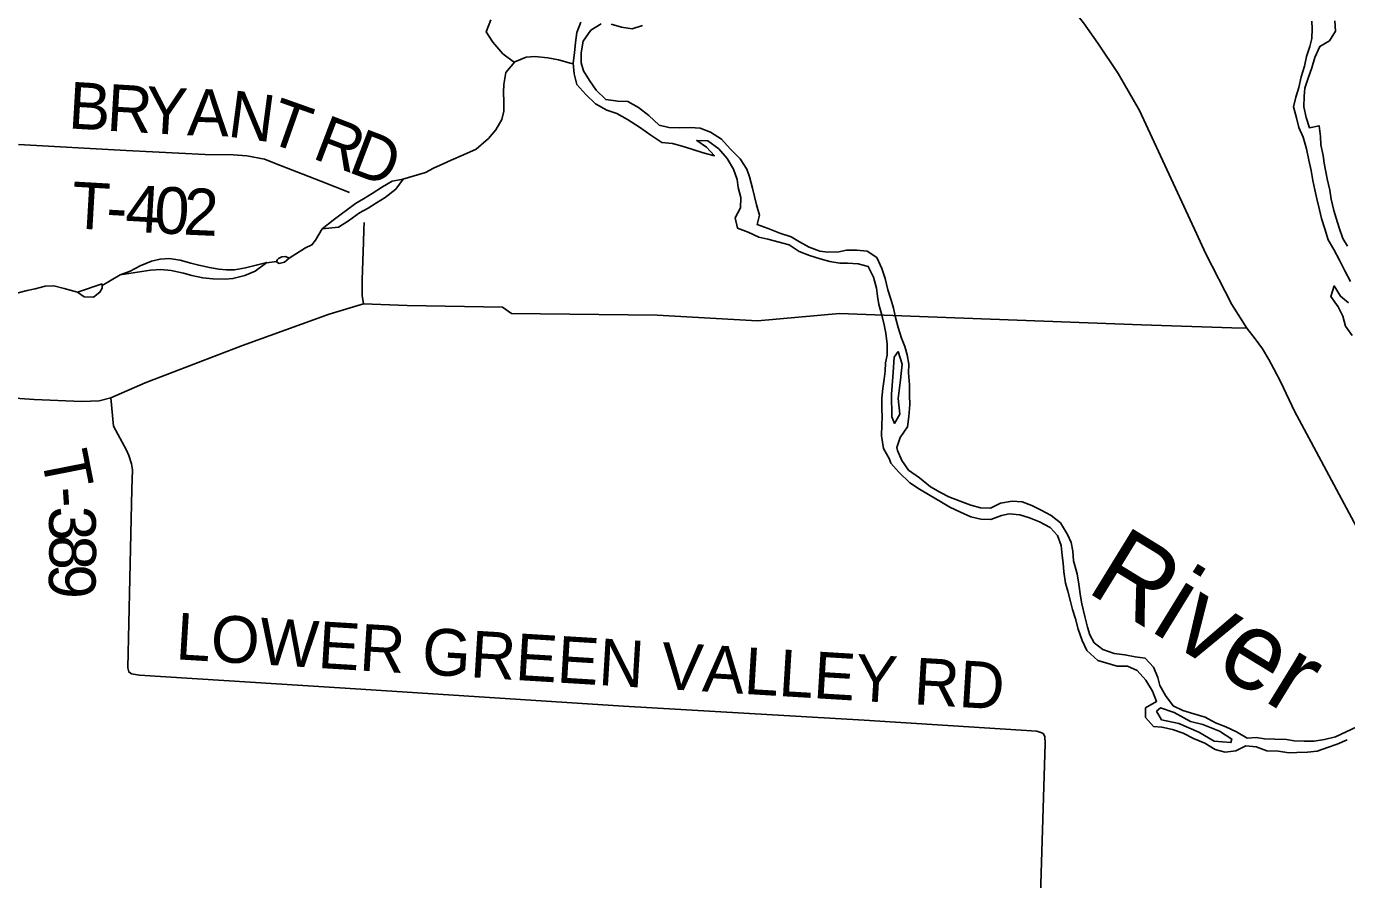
# Model space of a CAD drawing. Extents: x 1759416 to 2214760, y 252598 to 1116833.
# Drawn here: x 1958374 to 1966853, y 880004 to 885483 of the extents above; entities that cross this region are included whole.
import ezdxf

# ---------------------------------------------------------------- set-up
doc = ezdxf.new("R2010")
doc.units = 0
for name, color, linetype in [('GM_X_County_Road', 7, 'Continuous'), ('GM_X_Major_River', 7, 'Continuous'), ('GM_X_Major_River_Text', 7, 'Continuous'), ('GM_X_Minor_Lake', 7, 'Continuous'), ('GM_X_Minor_River', 7, 'Continuous'), ('GM_X_State_Route', 7, 'Continuous'), ('GM_X_Township_Road', 7, 'Continuous'), ('GM_X_Township_Road_Text', 7, 'Continuous')]:
    doc.layers.add(name, color=color, linetype=linetype)

msp = doc.modelspace()

# ---------------------------------------------------------------- linework, layer by layer
at = {"layer": 'GM_X_County_Road'}
msp.add_lwpolyline([(1956450.8, 883203), (1956527.4, 883200.1), (1957521, 883133.7), (1958240.6, 883100), (1958424.3, 883087.1), (1958729.8, 883074.2), (1958841.1, 883079.3), (1958916.1, 883097.4), (1959136.1, 883194.2), (1959761.6, 883433.9), (1960318.2, 883635.1), (1960538.6, 883701.2), (1960819.7, 883690.2), (1961431, 883680.8), (1961489.4, 883639.6), (1962424.9, 883628.2), (1963069.8, 883592.4), (1963595.8, 883639.4), (1965534.8, 883567), (1966115.1, 883548), (1966212.8, 883544.9)], dxfattribs=at)
at = {"layer": 'GM_X_Major_River'}
for points in [[(1961935.3, 885508.8), (1961909, 885442.7), (1961900.7, 885378.5), (1961894.4, 885312.4), (1961886.1, 885246.2), (1961891.8, 885178), (1961909.5, 885109.8), (1961967.3, 885045.4), (1962029.1, 884985), (1962101, 884944.7), (1962165, 884922.4), (1962234.9, 884884.1), (1962310.8, 884835.7), (1962384.7, 884785.3), (1962454.6, 884737), (1962522.6, 884730.7), (1962586.6, 884714.5), (1962648.6, 884694.2), (1962720.6, 884669.9), (1962792.6, 884651.6), (1962742.8, 884707.9), (1962678.9, 884750.3), (1962751, 884748), (1962820.8, 884695.6), (1962874.6, 884635.3)], [(1963018.3, 884516.5), (1963000.5, 884566.7), (1962958.7, 884633), (1962894.9, 884697.4), (1962839.1, 884757.7), (1962767.3, 884804.1), (1962701.3, 884828.4), (1962637.2, 884832.6), (1962569.1, 884830.8), (1962501, 884833.1), (1962437, 884849.3), (1962371.2, 884909.7), (1962305.4, 884962.1), (1962237.5, 885000.4), (1962171.4, 885002.6), (1962095.3, 885012.9), (1962033.5, 885073.3), (1961989.7, 885135.6), (1961952, 885197.9), (1961936.2, 885248.1), (1961936.5, 885312.2), (1961950.8, 885388.4), (1961999.2, 885458.4), (1962065.5, 885498.3)], [(1962129.5, 885496.1), (1962195.5, 885477.8), (1962263.6, 885467.6), (1962331.7, 885489.4)], [(1966629.3, 885517.2), (1966631.1, 885467.1), (1966630.8, 885404.9), (1966616.6, 885352.8)], [(1966781.2, 885452.5), (1966777.5, 885518.7)], [(1966859.2, 884070.5), (1966829.4, 884120.8), (1966805.6, 884189), (1966785.9, 884251.2), (1966772.1, 884301.4), (1966754.4, 884373.7), (1966744.7, 884431.9), (1966728.9, 884504.1), (1966709.4, 884604.5), (1966701.6, 884654.6), (1966687.9, 884722.9), (1966686.1, 884775), (1966676.4, 884845.2), (1966614.3, 884831.4), (1966592.5, 884897.7), (1966578.8, 884965.9), (1966581.1, 885034), (1966585.4, 885086.2), (1966605.7, 885150.3), (1966630, 885216.4), (1966648.3, 885282.5), (1966680.7, 885354.6), (1966742.9, 885390.5), (1966781.2, 885452.5)], [(1966616.6, 885352.8), (1966596.3, 885288.7), (1966582, 885226.6), (1966561.6, 885158.5), (1966547.3, 885090.3), (1966527, 885028.2), (1966512.7, 884966.1), (1966530.4, 884895.8), (1966546.2, 884833.6), (1966573.9, 884771.4), (1966595.6, 884697.1), (1966611.3, 884624.8), (1966625.1, 884556.6), (1966636.8, 884492.4), (1966648.5, 884432.2), (1966662.3, 884376), (1966678, 884303.8), (1966691.8, 884249.6), (1966713.5, 884183.3), (1966735.2, 884113), (1966771, 884050.8), (1966806.7, 883982.5), (1966842.5, 883912.1), (1966878.2, 883843.8)], [(1962874.6, 884635.3), (1962916.4, 884565), (1962938.1, 884498.7), (1962945.9, 884448.6), (1962961.6, 884384.3), (1962959.3, 884318.2), (1962925, 884254.1), (1962940.7, 884187.9), (1963008.7, 884161.6), (1963078.6, 884129.2), (1963136.7, 884117), (1963272.7, 884080.5), (1963336.6, 884038.2), (1963402.5, 884011.8), (1963472.5, 883989.6), (1963534.5, 883973.3), (1963598.6, 883963.1), (1963648.6, 883962.9), (1963716.7, 883958.7), (1963780.7, 883940.4), (1963814.4, 883872.1), (1963834.1, 883801.9), (1963839.9, 883749.7), (1963849.7, 883697.5), (1963865.5, 883637.3), (1963883.2, 883567.1), (1963892.9, 883512.9), (1963902.6, 883442.7), (1963902.3, 883372.5), (1963892.1, 883322.4), (1963889.8, 883268.2), (1963883.6, 883218.1), (1963875.3, 883158), (1963869, 883095.8), (1963868.7, 883025.6), (1963870.5, 882975.5), (1963868.3, 882923.4), (1963866, 882853.2), (1963879.6, 882772.9), (1963917.4, 882704.6)], [(1963963.8, 882778.7), (1963986.1, 882842.8), (1964032.4, 882910.8), (1964040.7, 882976.9), (1964047.1, 883055.1), (1964045.3, 883113.3), (1964045.6, 883181.5), (1964040, 883257.7), (1964042.2, 883313.8), (1964030.5, 883374), (1964016.7, 883428.2), (1963994.9, 883480.4), (1963973.2, 883548.7), (1963955.5, 883612.9), (1963943.7, 883673.1), (1963927.9, 883725.3), (1963906.2, 883791.6), (1963888.5, 883863.8), (1963868.7, 883928.1), (1963835, 883998.4), (1963773.1, 884038.7), (1963707.1, 884044.9), (1963641, 884045.2), (1963590.9, 884035.3), (1963520.8, 884033.5), (1963470.7, 884039.7), (1963400.8, 884066), (1963338.8, 884100.3), (1963284.9, 884130.6), (1963212.9, 884154.9), (1963139, 884185.2), (1963067, 884211.5), (1963083.3, 884271.6), (1963063.6, 884337.9), (1963049.8, 884390), (1963038, 884444.2), (1963018.3, 884516.5)], [(1966865.6, 883707.5), (1966813.7, 883749.8), (1966774, 883816.1), (1966751.6, 883748), (1966799.4, 883681.7), (1966829.2, 883621.4), (1966846.9, 883557.2), (1966888.7, 883496.9)], [(1963972.5, 883394.3), (1963946.3, 883358.3), (1963939.9, 883260), (1963929.2, 883121.7), (1963932.6, 882975.3), (1963948.4, 882933.1), (1963982.7, 882993.2)], [(1963982.7, 882993.2), (1963973.2, 883093.5), (1963987.7, 883213.8), (1963998.2, 883314), (1963972.5, 883394.3)], [(1966919.5, 880986), (1966851.3, 880952.2), (1966781.1, 880920.3), (1966710.9, 880904.5), (1966644.8, 880892.7), (1966580.7, 880892.9), (1966516.6, 880895.1), (1966466.6, 880903.3), (1966392.5, 880905.6), (1966326.4, 880907.8), (1966272.4, 880916), (1966214.3, 880912.2), (1966146.4, 880952.5), (1966076.5, 880984.8), (1966010.5, 881011.1), (1965944.6, 881047.4), (1965872.6, 881067.7), (1965800.6, 881090), (1965738.6, 881120.3), (1965688.9, 881186.7), (1965653.1, 881250.9), (1965641.3, 881301.1), (1965613.6, 881367.4), (1965559.8, 881425.7), (1965495.7, 881433.9), (1965429.7, 881448.2), (1965359.6, 881456.5), (1965287.7, 881480.8), (1965231.8, 881525.1), (1965204, 881575.3), (1965188.2, 881625.5), (1965172.5, 881693.7), (1965152.8, 881774), (1965143, 881824.2), (1965133.3, 881900.4), (1965123.6, 881968.6), (1965100, 882050.9), (1965094.2, 882113.1), (1965084.5, 882169.3), (1965060.7, 882219.5), (1965014.9, 882295.9), (1964955.1, 882342.2), (1964891.1, 882376.5), (1964831.2, 882406.8), (1964769.2, 882429), (1964705.2, 882435.3), (1964631, 882421.5), (1964566.8, 882389.6), (1964500.7, 882391.8), (1964438.7, 882408.1), (1964370.7, 882434.4), (1964298.8, 882462.7), (1964244.8, 882490.9), (1964180.9, 882527.3), (1964109.1, 882583.7), (1964039.2, 882634), (1963997.4, 882696.3), (1963969.7, 882760.6), (1963963.8, 882778.7)], [(1963917.4, 882704.6), (1963925.3, 882678.5), (1963977.1, 882620.2), (1964046.9, 882551.8), (1964110.8, 882511.4), (1964178.7, 882471.1), (1964240.6, 882434.8), (1964304.5, 882396.5), (1964372.4, 882364.2), (1964440.4, 882333.9), (1964504.4, 882319.6), (1964568.5, 882317.4), (1964636.7, 882341.2), (1964686.8, 882353.1), (1964754.8, 882346.9), (1964816.8, 882326.6), (1964880.8, 882302.3), (1964948.7, 882266), (1964996.6, 882213.7), (1965020.3, 882149.5), (1965026, 882085.3), (1965031.8, 882035.1), (1965037.6, 881980.9), (1965047.3, 881908.7), (1965063, 881856.5), (1965080.8, 881790.3), (1965092.6, 881738.1), (1965112.3, 881677.9), (1965130, 881611.7), (1965153.8, 881539.4), (1965185.5, 881475.1), (1965255.3, 881410.7), (1965307.3, 881396.5), (1965379.3, 881374.2), (1965445.4, 881374), (1965507.3, 881347.7), (1965563.1, 881285.3), (1965606.9, 881215), (1965632.6, 881148.7), (1965562.3, 881106.8), (1965562.1, 881044.7), (1965613.9, 880986.4), (1965665.9, 880982.2), (1965733.9, 880967.9), (1965803.9, 880945.6), (1965869.9, 880911.3), (1965941.8, 880881), (1966009.7, 880840.7), (1966073.7, 880822.4), (1966141.9, 880832.2), (1966206.1, 880864.1), (1966272.1, 880857.8), (1966340.1, 880831.5), (1966414.2, 880829.3), (1966484.2, 880819), (1966534.3, 880820.8), (1966602.4, 880822.6), (1966664.5, 880828.4), (1966730.7, 880852.3), (1966792.9, 880874.1), (1966857.1, 880902)], [(1966037, 880957.2), (1965930.3, 880999.3), (1965850.3, 881019.7), (1965746.5, 881078.2), (1965658.5, 881106.5), (1965632.3, 881086.6)], [(1965632.3, 881086.6), (1965664.1, 881030.3), (1965776.2, 881005.9), (1965904.1, 880951.3), (1966002, 880892.8), (1966110.1, 880884.4), (1966116.2, 880906.5), (1966037, 880957.2)]]:
    msp.add_lwpolyline(points, dxfattribs=at)
at = {"layer": 'GM_X_Minor_Lake'}
for points in [[(1960378.6, 884193.7), (1960442.3, 884234.5), (1960514, 884285.5), (1960569.8, 884316.2), (1960621.6, 884350.8), (1960677.3, 884383.5), (1960746.9, 884438.5), (1960794.4, 884501.2), (1960722.4, 884488.3), (1960660.6, 884453.5), (1960594.9, 884410.7), (1960539.1, 884376), (1960487.3, 884345.3), (1960344.1, 884239.4), (1960272.5, 884182.5)], [(1960272.5, 884182.5), (1960378.6, 884193.7)], [(1959170.9, 883917.6), (1959237, 883922.3), (1959303.2, 883915), (1959383.5, 883897.9), (1959435.8, 883882.4), (1959506.1, 883869.2), (1959570.3, 883861.8), (1959650.5, 883858.7), (1959700.5, 883863.3), (1959776.5, 883882.2), (1959842.3, 883911), (1959917.9, 883966), (1959850, 883949.2), (1959780, 883932.3), (1959710, 883919.5), (1959659.9, 883919), (1959609.7, 883924.4), (1959549.5, 883933.8), (1959481.2, 883949.1), (1959429, 883962.5), (1959360.7, 883981.8), (1959290.4, 883993.1), (1959232.3, 883988.4), (1959176.4, 883975.8), (1959104.5, 883944.9), (1959040.7, 883910.1), (1958976.8, 883887.3)], [(1960062, 883993.7), (1960037.8, 884005.4), (1960013.8, 884003.1), (1959993.8, 883992.9), (1959983.9, 883982.8), (1959980, 883970.7), (1959998.1, 883960.8), (1960032.1, 883969.2)], [(1960032.1, 883969.2), (1960062, 883993.7)], [(1958976.8, 883887.3), (1959170.9, 883917.6)], [(1958701.4, 883776), (1958743.8, 883746.4), (1958803.9, 883745), (1958845.7, 883775.6), (1958861.4, 883801.8), (1958861.2, 883829.9)], [(1958861.2, 883829.9), (1958701.4, 883776)]]:
    msp.add_lwpolyline(points, dxfattribs=at)
at = {"layer": 'GM_X_Minor_River'}
for points in [[(1961507.7, 885251.9), (1961434.1, 885306.7), (1961369.1, 885381.8), (1961326.1, 885448.6), (1961357.3, 885524.4)], [(1961886.1, 885246.1), (1961875.3, 885245.2), (1961790.9, 885268.3), (1961722.6, 885281.6), (1961640.4, 885288.7), (1961584.3, 885284.1), (1961510.4, 885255.2), (1961453, 885186.4), (1961439.7, 885110), (1961438.2, 885059.8), (1961440.8, 884997.7), (1961439.4, 884937.5), (1961427.9, 884885.2), (1961388.5, 884818.6), (1961341, 884761.9), (1961263.5, 884694.9), (1961181.7, 884657.9), (1961101.8, 884622.9), (1961050, 884600.3), (1960988.1, 884571.5), (1960936.3, 884544.9), (1960791.6, 884500.7)], [(1957258.6, 884177.1), (1957333.1, 884133.8), (1957407.7, 884096.5), (1957472.3, 884043.1), (1957528.6, 884025.7), (1957591.2, 883980.2), (1957634, 883906.5), (1957678.7, 883838.8), (1957749.5, 883777.4), (1957811.7, 883770.1), (1957871.8, 883772.8), (1957927.9, 883767.4), (1957990, 883770.1), (1958064, 883786.9), (1958138.1, 883791.8), (1958198.3, 883782.4), (1958264.6, 883771.1), (1958320.7, 883771.7), (1958378.6, 883786.4), (1958430.6, 883797), (1958494.6, 883813.8), (1958550.7, 883816.4), (1958617, 883799.1), (1958701.4, 883776)], [(1960272.5, 884182.5), (1960231.1, 884109.8), (1960207.4, 884079.5), (1960165.5, 884061), (1960062, 883993.7)], [(1959980.6, 883972.6), (1959917.1, 883965.4)], [(1958976.8, 883887.3), (1958861.3, 883818.6)]]:
    msp.add_lwpolyline(points, dxfattribs=at)
at = {"layer": 'GM_X_State_Route'}
for points in [[(1965889.3, 884153.7), (1965523.4, 884942.2), (1965386.8, 885179.3), (1965255.7, 885374.6), (1965163.7, 885505.7), (1964968.3, 885752.3), (1964732.9, 886030.5), (1963585.7, 887240.2), (1962201.8, 888697.5), (1961786.3, 889070.3), (1961166.5, 889621.2), (1960023.5, 890634.4), (1957466, 892874.4), (1956865.2, 893399.3), (1956770.1, 893495.9), (1956720.2, 893550.7)], [(1966625.5, 882812.4), (1966518.7, 883011.9), (1966430.4, 883198), (1966386.3, 883283.1), (1966354.7, 883343.1), (1966313.7, 883412.4), (1966266.4, 883475.5), (1966212.8, 883544.9), (1966115.1, 883696.3), (1965947.9, 884027.4), (1965889.3, 884153.7)], [(1967420.9, 881325.7), (1966625.5, 882812.4)]]:
    msp.add_lwpolyline(points, dxfattribs=at)
at = {"layer": 'GM_X_Township_Road'}
for points in [[(1958323.2, 884723.5), (1959014.8, 884684.9), (1959521.9, 884660.1), (1959701, 884657.4), (1959789.2, 884651.8), (1959902.1, 884629.8), (1960006.8, 884588.5), (1960265.8, 884489.3), (1960448.2, 884416.1)], [(1960538.6, 883701.2), (1960531, 883754.7), (1960531, 883855.1), (1960539.8, 884098.2), (1960541.5, 884175.7), (1960543.5, 884223.2)], [(1958916.1, 883097.4), (1958933.6, 882915.9), (1959017.3, 882762.3), (1959031.6, 882728.4), (1959048.2, 882674.4), (1959054.6, 882636.4), (1959051.9, 882511.9), (1959025.4, 881363.7), (1959031.7, 881337.7), (1959049.8, 881325.8), (1959100, 881316.4), (1960521, 881226.3), (1962208.6, 881117.2), (1963753.8, 881028.6), (1964864.1, 880957), (1964890.3, 880949.3), (1964904.4, 880941.4), (1964914.6, 880923.5), (1964917, 880879.3), (1964880.1, 879698.4)]]:
    msp.add_lwpolyline(points, dxfattribs=at)

# ---------------------------------------------------------------- texts
at = {"layer": 'GM_X_Major_River_Text'}
msp.add_text('River', height=500.04, rotation=328.42787, dxfattribs=at).set_placement((1965171.5, 881859.2))
at = {"layer": 'GM_X_Township_Road_Text'}
for s, rotation, p in [('B', 356.61406, (1958638.8, 884828.3)), ('R', 356.61625, (1958884.8, 884813.7)), ('Y', 356.66351, (1959131.1, 884799.2)), ('A', 358.32418, (1959404.1, 884783.4)), ('N', 352.48552, (1959659.9, 884776.3)), ('T', 340.50387, (1959905.6, 884745.7)), ('R', 339.11689, (1960201.7, 884638.6)), ('D', 339.11183, (1960431.9, 884550.8)), ('T', 356.68966, (1958657.1, 884187.4)), ('4', 356.72229, (1959004.3, 884167.3)), ('0', 356.85259, (1959189.6, 884156.7)), ('2', 357.50061, (1959377.8, 884146.4)), ('-', 356.68854, (1958881.1, 884174.4)), ('T', 281.12672, (1958465.9, 882729)), ('-', 273.99219, (1958507.9, 882518.6)), ('3', 271.79561, (1958516.3, 882398.7)), ('8', 269.50042, (1958522.1, 882217.2)), ('9', 268.82905, (1958520.5, 882033.3)), ('LOWER GREEN VALLEY RD', 356.5158, (1959328.6, 881419.4))]:
    msp.add_text(s, height=300, rotation=rotation, dxfattribs=at).set_placement(p)

doc.saveas('drawing.dxf')
